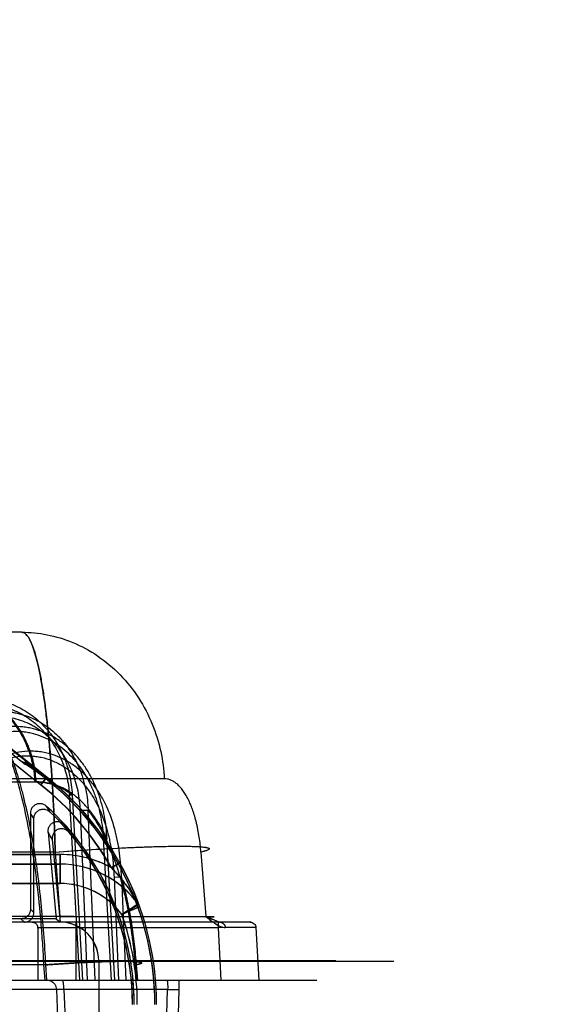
# Model space of a CAD drawing. Header units: millimetres. Extents: x 0 to 297, y 0 to 210.
# Tile 439 of 446: x 243.394 to 243.647, y 161.194 to 161.653. Entities that reach past the tile are written whole.
import ezdxf

# ---------------------------------------------------------------- set-up
doc = ezdxf.new("R2010")
doc.units = ezdxf.units.MM
doc.header["$LTSCALE"] = 16.335
doc.layers.get('0').update_dxf_attribs({"linetype": 'CONTINUOUS'})
for name, color, linetype in [('AXES_REF', 7, 'CONTINUOUS'), ('INTFCLR_1', 7, 'CONTINUOUS'), ('INTFCLR_144815', 7, 'CONTINUOUS'), ('INTFCLR_72935', 7, 'CONTINUOUS')]:
    doc.layers.add(name, color=color, linetype=linetype)

msp = doc.modelspace()

# ---------------------------------------------------------------- linework, layer by layer
at = {"color": 7, "linetype": 'Continuous'}
for radius in [8.7262453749, 8.7255, 8.6696226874]:
    msp.add_circle((241.415033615, 154.4105885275), radius, dxfattribs=at)
msp.add_arc((241.415033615, 154.4105885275), 8.64, 278.2771290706, 261.7228709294, dxfattribs=at)
at = {"layer": 'AXES_REF', "color": 9, "linetype": 'Continuous'}
msp.add_arc((241.415033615, 154.4105885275), 7.9600610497, 94.4118118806, 85.5881881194, dxfattribs=at)
at = {"layer": 'INTFCLR_1', "color": 9, "linetype": 'Continuous'}
for p, q in [((243.3052822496, 161.3803803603), (243.4069372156, 161.3001264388)), ((243.4041488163, 161.2965944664), (243.3119947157, 161.3693477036)), ((243.4069372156, 161.3001264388), (243.4041488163, 161.2965944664)), ((243.4132852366, 161.2640885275), (243.330221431, 161.2640885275)), ((243.4132852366, 161.2505885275), (243.4132852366, 161.2640885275)), ((243.3199242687, 161.2595885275), (243.4132852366, 161.2595885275)), ((243.44105066, 161.2601695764), (243.4371251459, 161.2579694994)), ((243.4132852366, 161.2505885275), (243.3199242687, 161.2505885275))]:
    msp.add_line(p, q, dxfattribs=at)
at = {"layer": 'INTFCLR_1', "color": 6, "linetype": 'Continuous'}
for p, q in [((243.4077508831, 161.2745114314), (243.4115421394, 161.2341754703)), ((243.4096607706, 161.2711499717), (243.4132852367, 161.2325885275)), ((243.4115421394, 161.2341754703), (243.3321617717, 161.2341754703)), ((243.4132852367, 161.2325885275), (243.3321617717, 161.2325885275)), ((243.4115421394, 161.2341754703), (243.4132852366, 161.2325885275)), ((243.4312852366, 161.2145885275), (243.4312852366, 161.1830885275))]:
    msp.add_line(p, q, dxfattribs=at)
for centre, radius, start, end in [((243.3232852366, 161.1941672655), 0.134212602, 7.969999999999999e-08, 57.96701055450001), ((243.3232852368, 161.1941672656), 0.1304999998, 29.2687019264, 51.7098368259), ((243.3232852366, 161.1941672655), 0.124537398, 8.58e-08, 42.1835828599), ((243.3232852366, 161.1941672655), 0.12375, 0, 40.3671707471), ((243.4132852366, 161.2145885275), 0.018, 359.9999998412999, 89.9999998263)]:
    msp.add_arc(centre, radius, start, end, dxfattribs=at)
at = {"layer": 'INTFCLR_1', "color": 9, "linetype": 'Continuous'}
for centre, radius, start, end in [((243.3232852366, 161.1941672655), 0.135, 4.8e-09, 51.70983681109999), ((243.2582907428, 161.1848120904), 0.1827065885, 29.3333055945, 30.5919308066), ((243.2532928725, 161.1845294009), 0.178756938, 28.9844215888, 30.2236357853), ((243.4132852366, 161.2145885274), 0.0495, 61.2091104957, 90.0000000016), ((243.4132852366, 161.2145885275), 0.045, 35.9421932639, 90.0000000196), ((243.4132852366, 161.2145885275), 0.036, 36.9379785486, 89.9999999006), ((243.6908186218, 160.8461217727), 0.4626661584, 121.4068663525, 122.5247898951), ((243.4460744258, 161.2383607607), 0.0045, 19.7944922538, 35.9421933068), ((241.6888521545, 165.1966552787), 4.3311386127, 293.8780516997, 293.9974452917), ((243.3232852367, 161.1941672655), 0.126, 0, 19.4979757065)]:
    msp.add_arc(centre, radius, start, end, dxfattribs=at)
at = {"layer": 'INTFCLR_1', "color": 6, "linetype": 'Continuous'}
msp.add_ellipse((243.3510265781, 161.229306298), major_axis=(0.0559106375, 0.0708201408), ratio=0.8682237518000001, start_param=5e-10, end_param=0.1878270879, dxfattribs=at)
for points, knots in [([(243.4077508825, 161.2745114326), (243.4077010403, 161.2750417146), (243.4077691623, 161.2761001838), (243.4083698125, 161.2775273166), (243.4093755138, 161.2786253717), (243.4106693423, 161.2793038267), (243.4121354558, 161.2795094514), (243.4139083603, 161.2791624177), (243.4150307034, 161.2783870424), (243.4155670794, 161.2777951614)], [0, 0, 0, 0, 0.1412502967, 0.2754033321, 0.4031289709, 0.5283375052, 0.6553047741, 0.7881685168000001, 1, 1, 1, 1]), ([(243.4175715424, 161.2743180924), (243.4172125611, 161.2747403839), (243.4163487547, 161.2754833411), (243.414793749, 161.2760935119), (243.4131888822, 161.2761198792), (243.4116912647, 161.2755845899), (243.4105183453, 161.2745423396), (243.4097203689, 161.2730045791), (243.4095983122, 161.2718144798), (243.4096607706, 161.2711499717)], [0, 0, 0, 0, 0.1447218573, 0.291633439, 0.4273440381, 0.5548339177, 0.6984010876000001, 0.8257248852, 1, 1, 1, 1])]:
    msp.add_open_spline(points, degree=3, knots=knots, dxfattribs=at)
at = {"layer": 'INTFCLR_1', "color": 9, "linetype": 'Continuous'}
msp.add_open_spline([(243.4371251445, 161.2579695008), (243.4377623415, 161.2573072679), (243.4390275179, 161.2559524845), (243.4408768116, 161.2538433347), (243.4426852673, 161.251636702), (243.4444319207, 161.2493448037), (243.4460884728, 161.2469952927), (243.4473763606, 161.2450122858), (243.4485882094, 161.243022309), (243.4492741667, 161.2418183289), (243.449717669, 161.2410021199)], degree=3, knots=[0, 0, 0, 0, 0.1300951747, 0.2623599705, 0.3970211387, 0.5338913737, 0.6701900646, 0.8038829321, 0.8685247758, 1, 1, 1, 1], dxfattribs=at)
at = {"layer": 'INTFCLR_144815', "color": 9, "linetype": 'Continuous'}
for p, q in [((243.3954484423, 161.3675885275), (243.109413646, 161.3675885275)), ((243.4618767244, 161.2993567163), (242.1883356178, 161.2993567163)), ((242.2666078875, 161.2979436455), (243.4021428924, 161.2979436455)), ((243.4176077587, 161.2918194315), (243.4191342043, 161.291921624)), ((243.4176077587, 161.2918194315), (243.4223643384, 161.2055885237)), ((243.4189590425, 161.2919136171), (243.4237233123, 161.2055885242)), ((243.426364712, 161.2846561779), (243.4227902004, 161.2845619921)), ((243.4260249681, 161.2055885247), (243.4227902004, 161.2845619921)), ((243.4296011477, 161.2055885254), (243.426364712, 161.2846561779)), ((243.4354063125, 161.2716092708), (243.4336082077, 161.2715052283)), ((243.437258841, 161.205588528), (243.4336082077, 161.2715052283)), ((243.4388028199, 161.2055885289), (243.4351452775, 161.2715994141)), ((243.4110235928, 161.2652408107), (243.3666300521, 161.2652408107)), ((243.4110235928, 161.2652408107), (243.4132356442, 161.235147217)), ((243.4789586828, 161.2652408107), (243.4812482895, 161.2351471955)), ((243.4419455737, 161.2534519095), (243.4384508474, 161.2533578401)), ((243.438450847, 161.2533578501), (243.4404970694, 161.2055885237)), ((243.4419455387, 161.2534520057), (243.443994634, 161.2055885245)), ((243.5022827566, 161.2325885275), (243.3040549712, 161.2325885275)), ((243.413235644, 161.2351472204), (243.3655340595, 161.2351472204)), ((243.413235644, 161.2351472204), (243.413235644, 161.2325885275)), ((243.413235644, 161.2351472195), (243.4838581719, 161.235121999)), ((243.420635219, 161.2325885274), (243.420635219, 161.2055885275)), ((243.4869607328, 161.2325885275), (243.4869607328, 161.2298885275)), ((243.4869607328, 161.2298885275), (243.402635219, 161.2298885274)), ((243.4029310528, 161.2298885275), (243.4029310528, 161.2055885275)), ((243.5045686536, 161.2300298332), (243.4869607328, 161.2298885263)), ((243.4869607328, 161.2298885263), (243.4882639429, 161.2055885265)), ((243.5045686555, 161.2300298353), (243.4902888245, 161.2300298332)), ((243.5045686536, 161.2300298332), (243.5058809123, 161.2055885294)), ((243.5418815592, 161.2145099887), (243.0897510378, 161.2145099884)), ((243.568879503, 161.2142743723), (243.1006427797, 161.2142743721)), ((243.4064996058, 161.2126538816), (243.3647357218, 161.2126538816)), ((243.4062857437, 161.2055885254), (243.4057653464, 161.2126538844)), ((243.4064996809, 161.2126538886), (243.407020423, 161.2055885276)), ((243.4482137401, 161.2126538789), (243.448745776, 161.2055885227)), ((243.4494712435, 161.2055885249), (243.4489388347, 161.212653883)), ((242.0766476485, 161.2055885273), (243.5328819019, 161.2055885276)), ((243.4686066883, 161.2055885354), (243.4686987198, 161.2012455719)), ((243.4634203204, 161.2012455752), (243.2787345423, 161.2012455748)), ((243.4151209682, 161.2012455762), (243.4115583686, 161.2012455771)), ((243.4151209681, 161.2012455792), (243.4160425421, 161.1785885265)), ((243.4627889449, 161.1785885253), (243.4634203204, 161.2012455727)), ((243.4634203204, 161.2012455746), (243.4686987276, 161.2012455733)), ((243.4686987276, 161.2012455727), (243.4680683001, 161.1785885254))]:
    msp.add_line(p, q, dxfattribs=at)
at = {"layer": 'INTFCLR_144815', "color": 7, "linetype": 'Continuous'}
for p, q in [((243.4836041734, 161.2333289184), (243.4812486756, 161.2351472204)), ((243.4852325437, 161.2334536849), (243.4812486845, 161.2351472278)), ((243.5045686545, 161.2300298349), (243.4869607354, 161.229888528)), ((243.4882639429, 161.2055885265), (243.4960470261, 161.2055885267)), ((243.4960470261, 161.2055885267), (243.5058809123, 161.2055885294))]:
    msp.add_line(p, q, dxfattribs=at)
at = {"layer": 'INTFCLR_144815', "color": 6, "linetype": 'Continuous'}
msp.add_line((243.4115583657, 161.201245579), (243.4124789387, 161.1785885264), dxfattribs=at)
at = {"layer": 'INTFCLR_144815', "color": 9, "linetype": 'Continuous'}
for points, knots in [([(243.4110235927, 161.2652408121), (243.4109795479, 161.2670322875), (243.4109059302, 161.2697152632), (243.4107923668, 161.2732857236), (243.4106096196, 161.2785398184), (243.4102851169, 161.2862551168), (243.4097393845, 161.2963127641), (243.4092429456, 161.3036826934), (243.4088755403, 161.3084813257), (243.4086273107, 161.3115699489), (243.4081821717, 161.3167399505), (243.4074917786, 161.323778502), (243.4065652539, 161.3317258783), (243.4057832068, 161.3373713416), (243.4052288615, 161.3409237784), (243.4048721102, 161.3431086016), (243.4042578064, 161.3466261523), (243.4033436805, 161.3512158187), (243.4021561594, 161.3560917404), (243.4011673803, 161.3593402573), (243.4004711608, 161.3612319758), (243.4000514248, 161.3622921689), (243.3993646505, 161.3638457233), (243.3983630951, 161.3656308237), (243.39703658, 161.3671471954), (243.3959285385, 161.3675885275), (243.3954484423, 161.3675885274)], [0, 0, 0, 0, 0.0510542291, 0.0764656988, 0.1017730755, 0.2008328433, 0.2964614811, 0.3887282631, 0.411268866, 0.4335735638, 0.477006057, 0.5591051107, 0.63505216, 0.7049456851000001, 0.7214605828, 0.7374846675, 0.7680145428, 0.8231897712, 0.8707761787, 0.9109480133, 0.9198311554, 0.9281998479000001, 0.9434305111, 0.968202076, 0.9863221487, 1, 1, 1, 1]), ([(243.3954484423, 161.3675885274), (243.3993868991, 161.3675885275), (243.4075273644, 161.3668023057), (243.4195788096, 161.3631582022), (243.4311881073, 161.356867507), (243.4416161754, 161.348082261), (243.4502230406, 161.3372574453), (243.4565799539, 161.3250705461), (243.4605328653, 161.3122958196), (243.4616709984, 161.3036056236), (243.4618767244, 161.2993567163)], [0, 0, 0, 0, 0.1126275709, 0.232195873, 0.3577199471, 0.4875755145, 0.6194790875, 0.750682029, 0.8783521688, 1, 1, 1, 1]), ([(243.3954484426, 161.3675885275), (243.3959293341, 161.3675885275), (243.397043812, 161.3671439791), (243.3980649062, 161.3659695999), (243.3988917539, 161.3646923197), (243.3998245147, 161.3629026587), (243.4009350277, 161.360099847), (243.4019104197, 161.3568983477), (243.4025750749, 161.3543427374), (243.4029690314, 161.3527035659), (243.4035979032, 161.3499446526), (243.4044935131, 161.3454348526), (243.405568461, 161.3389244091), (243.4062952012, 161.3336733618), (243.4067633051, 161.3299305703), (243.4070836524, 161.3272545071), (243.4076319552, 161.3223581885), (243.4083453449, 161.3150631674), (243.4089613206, 161.307524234), (243.4093508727, 161.3020373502), (243.4095647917, 161.2987863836), (243.4098774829, 161.2937767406), (243.4102907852, 161.286135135), (243.4107250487, 161.2757773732), (243.4109365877, 161.2687825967), (243.4110235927, 161.2652408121)], [0, 0, 0, 0, 0.013700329, 0.0319896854, 0.0436476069, 0.0570671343, 0.0893925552, 0.1293707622, 0.1523525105, 0.1646162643, 0.1773984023, 0.2329669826, 0.2955698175, 0.3653665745, 0.3839757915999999, 0.4030306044, 0.4421500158, 0.5243389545, 0.6118418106, 0.6576374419, 0.6810495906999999, 0.7046601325, 0.8006369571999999, 0.8990660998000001, 1, 1, 1, 1]), ([(243.3617748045, 161.3405885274), (243.3641306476, 161.3405885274), (243.3690096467, 161.3400951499), (243.3762263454, 161.3378097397), (243.3831725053, 161.3338677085), (243.3894042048, 161.3283697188), (243.3945419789, 161.3216033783), (243.3983338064, 161.3139940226), (243.4003192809, 161.3072761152), (243.401100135, 161.3025472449), (243.4013431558, 161.3002241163), (243.401441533, 161.2989167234), (243.4014778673, 161.2982672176), (243.4014928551, 161.2979436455)], [0, 0, 0, 0, 0.1100914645, 0.2273674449, 0.3512897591, 0.4805754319, 0.6130534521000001, 0.7458289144, 0.8757367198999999, 0.9387342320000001, 0.9696026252, 0.9848628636, 1, 1, 1, 1]), ([(243.4021428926, 161.2979436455), (243.4020200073, 161.3005975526), (243.401341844, 161.3060181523), (243.3989851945, 161.3139928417), (243.3951945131, 161.3216034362), (243.3900588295, 161.3283694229), (243.3838287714, 161.3338675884), (243.3768870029, 161.3378095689), (243.3707773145, 161.3397436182), (243.3665267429, 161.3403853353), (243.364173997, 161.3405599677), (243.3630138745, 161.3405885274), (243.3624388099, 161.3405885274)], [0, 0, 0, 0, 0.1241681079, 0.2540877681, 0.3868697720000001, 0.5193465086, 0.6486219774, 0.7725260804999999, 0.8897785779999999, 0.9457892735, 0.9731232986, 1, 1, 1, 1]), ([(243.3733269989, 161.3362812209), (243.3761502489, 161.336608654), (243.3804728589, 161.336600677), (243.3853958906, 161.3357196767), (243.3881696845, 161.3349725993), (243.3922787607, 161.333608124), (243.3962083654, 161.3316482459), (243.3998144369, 161.3291928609), (243.4021623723, 161.3274036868), (243.4049263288, 161.3249290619), (243.40743346, 161.3221714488), (243.4092843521, 161.3198042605), (243.4119054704, 161.3160873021), (243.4140781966, 161.3120368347), (243.4157678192, 161.3077839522), (243.4167759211, 161.304864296), (243.4181953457, 161.2996342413), (243.4188123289, 161.2950049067), (243.4189590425, 161.291913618)], [0, 0, 0, 0, 0.1195687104, 0.1796928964, 0.2100658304, 0.2403376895, 0.3618120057, 0.3928294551, 0.4238606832, 0.485935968, 0.5486059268, 0.5803730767, 0.612299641, 0.7399176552, 0.772238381, 0.8048151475, 0.8698047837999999, 1, 1, 1, 1]), ([(243.3744250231, 161.3337144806), (243.3770810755, 161.3340220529), (243.3811490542, 161.3340124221), (243.3857821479, 161.3331803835), (243.3883945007, 161.3324751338), (243.3922679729, 161.3311873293), (243.3959729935, 161.3293380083), (243.3993755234, 161.327023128), (243.4015931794, 161.3253353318), (243.404205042, 161.3230002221), (243.4065776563, 161.3203994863), (243.408330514, 161.3181659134), (243.4108166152, 161.314657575), (243.4128828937, 161.3108345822), (243.4144975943, 161.306819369), (243.4154641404, 161.3040617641), (243.4168334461, 161.2991199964), (243.4174459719, 161.2947438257), (243.4176077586, 161.2918194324)], [0, 0, 0, 0, 0.1191395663, 0.1791054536, 0.2094124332, 0.2396275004, 0.3609596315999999, 0.3919631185, 0.4229886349, 0.4850747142, 0.5477804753, 0.5795754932, 0.6115362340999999, 0.7393483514, 0.7717279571, 0.8043681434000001, 0.8694952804, 1, 1, 1, 1]), ([(243.4227902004, 161.2845619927), (243.4226644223, 161.2876274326), (243.4221145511, 161.2922140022), (243.4208039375, 161.2974133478), (243.4198635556, 161.3003194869), (243.4182785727, 161.3045536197), (243.4158763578, 161.3092553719), (243.4128297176, 161.3135024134), (243.4109176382, 161.315768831), (243.4079300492, 161.3189507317), (243.4045223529, 161.3217175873), (243.4008012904, 161.3239243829), (243.398257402, 161.3252346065), (243.3949612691, 161.3265714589), (243.3915379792, 161.3274888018), (243.3887496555, 161.3279603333), (243.3845287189, 161.3284029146), (243.380944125, 161.3282019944), (243.3781652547, 161.3276885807)], [0, 0, 0, 0, 0.1307039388, 0.1956436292, 0.228211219, 0.2607779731, 0.3882428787, 0.4514455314, 0.4831291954, 0.5144954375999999, 0.6373872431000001, 0.6680726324, 0.6987582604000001, 0.7592205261, 0.8192108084, 0.8493332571, 0.8796108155, 1, 1, 1, 1]), ([(243.3792632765, 161.330132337), (243.3822193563, 161.330676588), (243.386030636, 161.3308913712), (243.3905187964, 161.3304249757), (243.3934799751, 161.3299275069), (243.3971133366, 161.3289585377), (243.4006105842, 161.3275450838), (243.4033080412, 161.3261599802), (243.4072470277, 161.3238286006), (243.4108531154, 161.3209051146), (243.4140096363, 161.3175407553), (243.4160260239, 161.3151469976), (243.4192331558, 161.3106653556), (243.4217517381, 161.3057023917), (243.4234024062, 161.3012358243), (243.4243769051, 161.2981737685), (243.4257227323, 161.2927015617), (243.4262630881, 161.2878769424), (243.4263647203, 161.2846561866)], [0, 0, 0, 0, 0.1211895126, 0.151636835, 0.1819146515, 0.2421699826, 0.3028393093, 0.3336065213, 0.3643565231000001, 0.4873455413, 0.5186998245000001, 0.5503572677, 0.6134640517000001, 0.7405722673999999, 0.7730161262, 0.8054479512, 0.8700775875, 1, 1, 1, 1]), ([(243.4057652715, 161.2126538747), (243.4056837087, 161.2143140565), (243.4055066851, 161.2176273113), (243.4050987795, 161.2241947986), (243.4042574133, 161.2353791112), (243.4029798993, 161.2479175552), (243.4015557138, 161.25865517), (243.400776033, 161.2638700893), (243.4003124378, 161.2667972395), (243.3991779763, 161.2736957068), (243.3970718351, 161.2847282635), (243.3942235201, 161.296043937), (243.3921057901, 161.3029960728), (243.3907305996, 161.3071973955), (243.3883303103, 161.3137936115), (243.3846837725, 161.3219404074), (243.3810972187, 161.327733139), (243.3792632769, 161.3301323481)], [0, 0, 0, 0, 0.0409634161, 0.0817682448, 0.1621610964, 0.3173623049, 0.3922819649, 0.429081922, 0.4473061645, 0.4653182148, 0.6013741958, 0.7239826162, 0.7526347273, 0.7804673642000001, 0.8329182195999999, 0.9255775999, 1, 1, 1, 1]), ([(243.4351452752, 161.2715994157), (243.4349924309, 161.2750754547), (243.4342457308, 161.2820161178), (243.4322677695, 161.2896356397), (243.4304265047, 161.2945315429), (243.4290559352, 161.2977368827), (243.4270830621, 161.3016042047), (243.424748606, 161.3052588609), (243.4226631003, 161.3080237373), (243.4204466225, 161.3106576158), (243.4174351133, 161.3136906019), (243.4141055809, 161.3163415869), (243.4112696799, 161.3182025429), (243.4083262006, 161.3198761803), (243.4044748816, 161.3215934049), (243.4004407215, 161.3227721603), (243.3971449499, 161.3233692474), (243.3938067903, 161.3237323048), (243.3895925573, 161.3237338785), (243.3862584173, 161.3232474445), (243.3846170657, 161.3228860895)], [0, 0, 0, 0, 0.1270359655, 0.2540180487, 0.2860764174, 0.3179689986, 0.3812600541, 0.4443491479, 0.4760170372, 0.5076518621, 0.569982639, 0.6317207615, 0.6626474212, 0.6937541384, 0.7552738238, 0.8161324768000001, 0.8466883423, 0.8774741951, 0.9386376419, 1, 1, 1, 1]), ([(243.4336082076, 161.2715052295), (243.4334217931, 161.2748549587), (243.4326472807, 161.2815254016), (243.4307081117, 161.288842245), (243.4289266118, 161.2935329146), (243.4276074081, 161.2965956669), (243.4257176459, 161.300287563), (243.4234886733, 161.3037753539), (243.4215022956, 161.3064122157), (243.4193962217, 161.3089212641), (243.4165391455, 161.3118084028), (243.4133847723, 161.3143341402), (243.410701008, 161.3161067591), (243.4079195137, 161.3176985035), (243.4042849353, 161.3193343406), (243.4004781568, 161.3204579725), (243.3973712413, 161.3210296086), (243.3942283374, 161.321378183), (243.3902631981, 161.3213866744), (243.3871271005, 161.3209283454), (243.3855845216, 161.3205872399)], [0, 0, 0, 0, 0.128678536, 0.2567629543, 0.2890226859, 0.3210857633, 0.3846329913, 0.4478671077, 0.4795655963, 0.5112040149, 0.5734604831, 0.6350153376, 0.6658081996, 0.6967504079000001, 0.7578619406, 0.8182111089, 0.8484726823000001, 0.8789389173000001, 0.9394047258, 1, 1, 1, 1]), ([(243.3891329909, 161.308748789), (243.3907934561, 161.3092534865), (243.3941966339, 161.309984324), (243.3985467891, 161.3101553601), (243.4019966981, 161.309846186), (243.4054123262, 161.3092447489), (243.4087475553, 161.3082152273), (243.4119333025, 161.3067977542), (243.4150232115, 161.3051265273), (243.4179278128, 161.303107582), (243.4206125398, 161.3007967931), (243.4231628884, 161.2982939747), (243.4254763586, 161.2955461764), (243.4275528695, 161.2926067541), (243.4294806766, 161.2895361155), (243.4324364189, 161.2838937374), (243.4345987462, 161.2778599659), (243.4359641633, 161.2725506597), (243.4367577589, 161.2689490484), (243.4378377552, 161.2625770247), (243.4382863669, 161.2570478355), (243.4384508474, 161.2533578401)], [0, 0, 0, 0, 0.0605759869, 0.1208195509, 0.1511838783, 0.1813429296, 0.2417568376, 0.2723830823, 0.3029546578, 0.364270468, 0.395354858, 0.4265274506, 0.488916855, 0.5203769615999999, 0.5521029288, 0.6154045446, 0.7423768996, 0.7745526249, 0.8067629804, 0.8710742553, 1, 1, 1, 1]), ([(243.4419455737, 161.2534519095), (243.4418257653, 161.2572307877), (243.4413967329, 161.2629040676), (243.4403266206, 161.2694492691), (243.4395247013, 161.2731645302), (243.4381279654, 161.2786649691), (243.4358896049, 161.2849280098), (243.4328093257, 161.2907851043), (243.4307917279, 161.2939814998), (243.4286113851, 161.2970477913), (243.4261771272, 161.2999143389), (243.4234917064, 161.3025263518), (243.4206551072, 161.3049397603), (243.4175863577, 161.3070503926), (243.4143184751, 161.3087948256), (243.4109420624, 161.3102762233), (243.4074059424, 161.3113504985), (243.4037826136, 161.3119752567), (243.4001167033, 161.3122947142), (243.3954909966, 161.3121085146), (243.3918696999, 161.3113373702), (243.390100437, 161.3108060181)], [0, 0, 0, 0, 0.1263176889, 0.1896567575, 0.2214533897, 0.2532710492, 0.3792700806, 0.4423517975, 0.4740328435, 0.5054936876, 0.5680123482, 0.5993182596, 0.6305764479, 0.6923759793, 0.7232559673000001, 0.7542350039, 0.8154680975, 0.8460950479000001, 0.8769616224, 0.9382797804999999, 1, 1, 1, 1]), ([(243.3901004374, 161.3108060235), (243.3911590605, 161.3080220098), (243.3926837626, 161.3035477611), (243.3942781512, 161.2981481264), (243.3952232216, 161.2946935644), (243.3966630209, 161.2891477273), (243.3982353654, 161.2821958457), (243.3997632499, 161.2742942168), (243.4008488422, 161.2680539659), (243.4018228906, 161.2618480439), (243.4030785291, 161.252879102), (243.4044190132, 161.2413286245), (243.4056671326, 161.2271300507), (243.4062602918, 161.2175230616), (243.4064996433, 161.2126538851)], [0, 0, 0, 0, 0.0894776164, 0.1418886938, 0.1691245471, 0.1970664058, 0.3140128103, 0.3831519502, 0.4388267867, 0.5042844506, 0.5718586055, 0.7108822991, 0.8535472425, 1, 1, 1, 1]), ([(243.4014928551, 161.2979436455), (243.4030351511, 161.2979428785), (243.4061186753, 161.2976953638), (243.4106436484, 161.2965401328), (243.4149794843, 161.294620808), (243.417668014, 161.2928838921), (243.4189590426, 161.2919136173)], [0, 0, 0, 0, 0.2462311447, 0.4912230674, 0.7421633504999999, 1, 1, 1, 1]), ([(243.4351452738, 161.2715994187), (243.4341815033, 161.2735937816), (243.4321282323, 161.2774660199), (243.4294396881, 161.2815692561), (243.4275046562, 161.2841049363), (243.4266233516, 161.2851921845), (243.4256526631, 161.2863266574), (243.4237432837, 161.2884227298), (243.4206594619, 161.2912901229), (243.4169941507, 161.2938022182), (243.4143359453, 161.2951741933), (243.4128101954, 161.2958418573), (243.4105321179, 161.2967241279), (243.4069944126, 161.2976704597), (243.4037568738, 161.2979436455), (243.4021428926, 161.2979436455)], [0, 0, 0, 0, 0.1489683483, 0.2944108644, 0.3292432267, 0.3634630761, 0.3885221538, 0.4296476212, 0.5541283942, 0.6707652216, 0.727181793, 0.7550842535, 0.7827361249, 0.8914540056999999, 1, 1, 1, 1]), ([(243.4789586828, 161.2652408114), (243.4788685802, 161.2664231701), (243.4786460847, 161.2687600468), (243.478182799, 161.2722150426), (243.4777384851, 161.274758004), (243.4774017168, 161.2764235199), (243.4771702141, 161.2775084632), (243.476746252, 161.2793445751), (243.4760739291, 161.2818676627), (243.4752972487, 161.2842938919), (243.4746209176, 161.2861352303), (243.4739332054, 161.2878485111), (243.4730262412, 161.2898389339), (243.4718373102, 161.2920170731), (243.4707637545, 161.293648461), (243.4698649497, 161.2948117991), (243.4689869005, 161.2958322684), (243.4678588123, 161.296938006), (243.4666408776, 161.2978444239), (243.4656470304, 161.2984123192), (243.4646702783, 161.2988647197), (243.4634178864, 161.2992520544), (243.4623847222, 161.2993563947), (243.4618767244, 161.2993567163)], [0, 0, 0, 0, 0.08712088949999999, 0.1724187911, 0.2560556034, 0.2767237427, 0.2972609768, 0.3375601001, 0.4151643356, 0.4890306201, 0.5246350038, 0.559266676, 0.6246546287, 0.6852087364, 0.7414200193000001, 0.76791806, 0.7931714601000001, 0.8402918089, 0.8836711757, 0.9042761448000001, 0.9242977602, 0.9626769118, 1, 1, 1, 1]), ([(243.4263647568, 161.2846562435), (243.4278062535, 161.2828715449), (243.4300183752, 161.279723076), (243.4323504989, 161.2757052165), (243.4338181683, 161.2728908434), (243.4360443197, 161.2683014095), (243.43905722, 161.2607956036), (243.4413067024, 161.253375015), (243.4425099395, 161.2487504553), (243.4429983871, 161.2468002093), (243.4438184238, 161.2433291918), (243.445312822, 161.2361877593), (243.4466519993, 161.2278215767), (243.4475274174, 161.2203512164), (243.4479486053, 161.2159707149), (243.448130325, 161.21376102), (243.4482137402, 161.212653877)], [0, 0, 0, 0, 0.090281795, 0.150978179, 0.1827391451, 0.2151716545, 0.3516918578, 0.5004393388, 0.5199902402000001, 0.5397442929, 0.5795570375, 0.6603392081, 0.82682356, 0.9127508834, 0.9563068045, 1, 1, 1, 1]), ([(243.4110235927, 161.2652408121), (243.4161003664, 161.2656136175), (243.4264378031, 161.2663156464), (243.4393394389, 161.2670383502), (243.4495811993, 161.2674938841), (243.4567704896, 161.2677494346), (243.4633457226, 161.2679095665), (243.4691227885, 161.2679712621), (243.4739565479, 161.2679267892), (243.4773356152, 161.2678082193), (243.4794966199, 161.2676413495), (243.4806860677, 161.2675165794), (243.4816296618, 161.2673423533), (243.4822967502, 161.2672139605), (243.4830851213, 161.2667341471), (243.4820330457, 161.2660452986), (243.4808515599, 161.2657276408), (243.4796478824, 161.2653970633), (243.4789586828, 161.2652408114)], [0, 0, 0, 0, 0.2001520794, 0.4073868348, 0.5080600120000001, 0.6032432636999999, 0.6902388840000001, 0.7666588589, 0.830409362, 0.8802503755, 0.8996750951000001, 0.9154428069, 0.9276356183, 0.9363697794, 0.9447333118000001, 0.9535089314, 0.9722135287, 1, 1, 1, 1]), ([(243.4110235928, 161.2652408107), (243.416654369, 161.2656542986), (243.4276003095, 161.2663913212), (243.4409986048, 161.2671221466), (243.4510190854, 161.267549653), (243.4577566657, 161.2677768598), (243.4638354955, 161.2679165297), (243.4691712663, 161.2679684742), (243.4736843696, 161.2679307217), (243.4773263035, 161.2678120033), (243.480011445, 161.2676059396), (243.4817001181, 161.2673720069), (243.4824937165, 161.2670995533), (243.4828409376, 161.2668966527), (243.4828088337, 161.2665500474), (243.4824563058, 161.2663276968), (243.4819422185, 161.2660724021), (243.4811596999, 161.2658070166), (243.4801447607, 161.2655191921), (243.4793803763, 161.265336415), (243.4789586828, 161.2652408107)], [0, 0, 0, 0, 0.2218662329, 0.4311005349, 0.5272704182, 0.6159927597, 0.6960067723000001, 0.7662186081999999, 0.8256320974, 0.8734663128, 0.9090779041, 0.9321468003, 0.9390321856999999, 0.943167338, 0.9461165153, 0.9508379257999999, 0.9584446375, 0.9691545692, 0.983008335, 1, 1, 1, 1]), ([(243.4489388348, 161.2126538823), (243.4486939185, 161.2159033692), (243.4480803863, 161.2223186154), (243.4467773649, 161.231790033), (243.4453710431, 161.2394860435), (243.4440512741, 161.245457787), (243.443024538, 161.2495952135), (243.4422964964, 161.2522385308), (243.4419456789, 161.2534516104)], [0, 0, 0, 0, 0.235788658, 0.4661480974, 0.691585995, 0.8016394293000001, 0.9086289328, 1, 1, 1, 1]), ([(243.4002754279, 161.2325885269), (243.4005524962, 161.2325885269), (243.4011114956, 161.2324986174), (243.4018638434, 161.23210789), (243.4024607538, 161.2314999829), (243.4028432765, 161.2307359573), (243.4029310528, 161.2301699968), (243.4029310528, 161.2298885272)], [0, 0, 0, 0, 0.1984212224, 0.39744828, 0.5974517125, 0.7984267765, 1, 1, 1, 1]), ([(243.4812486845, 161.2351472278), (243.4819543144, 161.2351413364), (243.4830110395, 161.2351303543), (243.4841325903, 161.2351202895), (243.4858244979, 161.2350805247), (243.4837625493, 161.2350672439), (243.4823848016, 161.23505918), (243.4797995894, 161.2350516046), (243.4770612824, 161.2350482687), (243.4743311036, 161.2350464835), (243.4710353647, 161.2350457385), (243.4664147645, 161.2350474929), (243.4620419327, 161.2350509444), (243.4588866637, 161.2350544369), (243.4566069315, 161.2350571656), (243.4524248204, 161.235062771), (243.446190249, 161.2350724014), (243.4404390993, 161.2350833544), (243.4364547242, 161.235091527), (243.4337058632, 161.2350972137), (243.4288295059, 161.2351075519), (243.4217738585, 161.235125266), (243.4161007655, 161.2351394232), (243.4132356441, 161.2351472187)], [0, 0, 0, 0, 0.0279237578, 0.0388277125, 0.0514394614, 0.06924433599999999, 0.0819776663, 0.1170287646, 0.1645904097, 0.1931085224, 0.2245699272, 0.2951622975, 0.3758634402, 0.3976372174, 0.4200189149, 0.4660761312, 0.5631292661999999, 0.6667302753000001, 0.6936577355, 0.7207970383, 0.7755068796, 0.8866226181, 1, 1, 1, 1]), ([(243.4877062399, 161.232588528), (243.4880199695, 161.232588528), (243.4886816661, 161.2324608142), (243.4895393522, 161.231891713), (243.4901197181, 161.2310283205), (243.4902724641, 161.2303557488), (243.490288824, 161.2300298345)], [0, 0, 0, 0, 0.2360867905, 0.4931181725, 0.7544352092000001, 1, 1, 1, 1]), ([(243.5019339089, 161.2325885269), (243.5022537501, 161.2325885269), (243.502926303, 161.2324616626), (243.5038009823, 161.231894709), (243.5043951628, 161.2310310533), (243.5045519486, 161.2303560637), (243.5045686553, 161.2300298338)], [0, 0, 0, 0, 0.238267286, 0.4963132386, 0.7566549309, 1, 1, 1, 1]), ([(243.4482137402, 161.212653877), (243.4485499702, 161.2127300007), (243.449144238, 161.2128665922), (243.4499036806, 161.2131212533), (243.4503991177, 161.213279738), (243.4508413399, 161.2137565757), (243.4491379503, 161.2141613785), (243.4477880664, 161.2142112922), (243.4450614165, 161.2143467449), (243.4421029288, 161.2143581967), (243.4384703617, 161.2143253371), (243.434367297, 161.2142232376), (243.4298706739, 161.214063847), (243.4251168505, 161.2138521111), (243.4202273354, 161.2135965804), (243.4137609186, 161.2132150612), (243.4089391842, 161.21288713), (243.4057652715, 161.2126538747)], [0, 0, 0, 0, 0.0216891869, 0.0384882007, 0.0497822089, 0.0556104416, 0.0722442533, 0.1195311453, 0.1693476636, 0.2330897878, 0.3095170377, 0.3965332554, 0.4917474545, 0.5924582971, 0.6959512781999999, 0.7997757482, 1, 1, 1, 1]), ([(243.4064996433, 161.2126538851), (243.4072703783, 161.212710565), (243.4088293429, 161.2128230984), (243.4120049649, 161.2130436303), (243.4160575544, 161.2133077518), (243.4209653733, 161.2135974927), (243.4258562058, 161.2138533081), (243.4306112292, 161.2140652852), (243.4351087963, 161.21422484), (243.4392124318, 161.2143271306), (243.4428450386, 161.2143598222), (243.4458031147, 161.2143489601), (243.4485279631, 161.2142117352), (243.4498769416, 161.2141660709), (243.4515762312, 161.2137552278), (243.4511300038, 161.2132806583), (243.4506336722, 161.2131216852), (243.4498714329, 161.212866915), (243.4492758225, 161.2127300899), (243.4489388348, 161.2126538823)], [0, 0, 0, 0, 0.0486125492, 0.0983187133, 0.2002375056, 0.3040715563, 0.4075742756, 0.5082928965, 0.6035104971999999, 0.6905233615, 0.7669385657, 0.8306584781, 0.8804425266, 0.9276635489, 0.9442273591, 0.9500869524, 0.9614238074, 0.9782671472, 1, 1, 1, 1]), ([(243.4071376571, 161.2055885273), (243.4079631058, 161.2055885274), (243.4094184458, 161.2051528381), (243.4110593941, 161.2035346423), (243.4115296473, 161.2020822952), (243.4115583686, 161.2012455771)], [0, 0, 0, 0, 0.3656769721, 0.6291122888, 1, 1, 1, 1]), ([(243.4151209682, 161.2012455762), (243.41511919, 161.201512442), (243.4151022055, 161.2023047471), (243.4149870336, 161.2036510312), (243.4148154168, 161.2047231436), (243.4144689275, 161.2055885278), (243.414262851, 161.2055885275)], [0, 0, 0, 0, 0.1771615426, 0.5299950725, 0.8631970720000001, 1, 1, 1, 1]), ([(243.4628618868, 161.2055885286), (243.4630112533, 161.2055885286), (243.4632988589, 161.2050699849), (243.4634703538, 161.2036901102), (243.4634856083, 161.202275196), (243.4634203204, 161.2012455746)], [0, 0, 0, 0, 0.09977853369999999, 0.3108199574, 1, 1, 1, 1])]:
    msp.add_open_spline(points, degree=3, knots=knots, dxfattribs=at)
at = {"layer": 'INTFCLR_144815', "color": 7, "linetype": 'Continuous'}
for points, knots in [([(243.4877062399, 161.232588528), (243.4873562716, 161.2325885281), (243.4865209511, 161.232879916), (243.4851428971, 161.2334912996), (243.4833437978, 161.2343055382), (243.4819945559, 161.234860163), (243.4812486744, 161.2351472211)], [0, 0, 0, 0, 0.1508773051, 0.370722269, 0.655445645, 1, 1, 1, 1]), ([(243.4812486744, 161.2351472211), (243.4820304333, 161.2345369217), (243.4835461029, 161.2333471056), (243.4857961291, 161.2317294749), (243.4876862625, 161.2306529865), (243.4891899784, 161.2301357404), (243.4899306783, 161.2300298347), (243.490288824, 161.2300298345)], [0, 0, 0, 0, 0.2824307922, 0.5485696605, 0.78925854, 0.8980094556, 1, 1, 1, 1]), ([(243.487706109, 161.2325885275), (243.4873605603, 161.2325885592), (243.4865086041, 161.2328842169), (243.4857167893, 161.233236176), (243.4852325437, 161.2334536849)], [0, 0, 0, 0, 0.3942815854, 1, 1, 1, 1])]:
    msp.add_open_spline(points, degree=3, knots=knots, dxfattribs=at)
at = {"layer": 'INTFCLR_72935', "color": 6, "linetype": 'Continuous'}
for p, q in [((243.302859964, 161.3806957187), (243.3971332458, 161.3060100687)), ((243.3968353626, 161.3082706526), (243.397133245, 161.3060100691)), ((243.3968353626, 161.3082706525), (243.3973282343, 161.3068756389)), ((243.3971332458, 161.3060100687), (243.3973282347, 161.3068756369)), ((243.3973282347, 161.3068756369), (243.4066274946, 161.2995085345)), ((243.3994907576, 161.2832965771), (243.3994907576, 161.238607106)), ((243.4010776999, 161.2370201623), (243.4010776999, 161.2807488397)), ((243.4132852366, 161.2325885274), (243.3179576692, 161.2325885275)), ((243.3950591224, 161.2341754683), (243.3304902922, 161.2341754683)), ((243.4312852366, 161.2145885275), (243.4312852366, 161.1830885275))]:
    msp.add_line(p, q, dxfattribs=at)
at = {"layer": 'INTFCLR_72935', "color": 9, "linetype": 'Continuous'}
for p, q in [((243.4071164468, 161.3001257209), (243.3051061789, 161.3809408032)), ((243.3118551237, 161.3698531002), (243.4043220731, 161.2965984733)), ((243.4071164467, 161.3001257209), (243.4043220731, 161.2965984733)), ((243.330221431, 161.2640885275), (243.4132852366, 161.2640885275)), ((243.4132852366, 161.2640885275), (243.4132852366, 161.2505885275)), ((243.4132852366, 161.2595885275), (243.3191083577, 161.2595885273)), ((243.4372391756, 161.2579066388), (243.4411686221, 161.2600996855)), ((243.3355779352, 161.2505885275), (243.4132852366, 161.2505885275)), ((243.4421536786, 161.236096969), (243.44982936, 161.2408473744)), ((243.4010776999, 161.2370201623), (243.3994907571, 161.2386071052)), ((243.4504125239, 161.2397357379), (243.4421536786, 161.236096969)), ((243.3950591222, 161.2341754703), (243.396646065, 161.2325885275))]:
    msp.add_line(p, q, dxfattribs=at)
for centre, radius, start, end in [((243.3232852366, 161.1943082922), 0.1305000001, 29.1661366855, 51.6128554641), ((243.3232852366, 161.1943082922), 0.1350000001, 0, 51.61285547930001), ((243.2490543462, 161.1878241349), 0.1781743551, 31.43547714, 32.40070382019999), ((243.2537722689, 161.1874184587), 0.1824793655, 31.9124724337, 32.88899603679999), ((243.4132852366, 161.2145885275), 0.0495, 61.05839526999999, 89.9999999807), ((243.4132852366, 161.2145885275), 0.045, 35.699204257, 89.9999999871), ((243.4132852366, 161.2145885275), 0.036, 36.6879642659, 89.99999998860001), ((243.4461749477, 161.2382214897), 0.0045, 19.6637535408, 35.6992042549), ((243.3232852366, 161.1943082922), 0.126, 0, 19.3693288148)]:
    msp.add_arc(centre, radius, start, end, dxfattribs=at)
at = {"layer": 'INTFCLR_72935', "color": 6, "linetype": 'Continuous'}
for centre, radius, start, end in [((243.3232852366, 161.1943082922), 0.134212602, 4.285e-07, 51.6128560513), ((243.3232852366, 161.1943082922), 0.124537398, 4.618000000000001e-07, 47.75960035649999), ((243.3232852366, 161.1943082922), 0.12375, 7.400000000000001e-09, 46.3709450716), ((243.4132852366, 161.2145885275), 0.018, 359.9999999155, 89.9999999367)]:
    msp.add_arc(centre, radius, start, end, dxfattribs=at)
at = {"layer": 'INTFCLR_72935', "color": 7, "linetype": 'Continuous'}
msp.add_arc((243.3862809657, 161.2065143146), 0.0722301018, 28.3808608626, 34.3323401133, dxfattribs=at)
at = {"layer": 'INTFCLR_72935', "color": 6, "linetype": 'Continuous'}
for points, knots in [([(243.4070046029, 161.2865071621), (243.4066183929, 161.2868578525), (243.4057436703, 161.2874367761), (243.4042481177, 161.2878120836), (243.4027549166, 161.2876988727), (243.4014119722, 161.2871040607), (243.4003421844, 161.2861044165), (243.3996487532, 161.2847896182), (243.3994907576, 161.2837968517), (243.3994907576, 161.2832965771)], [0, 0, 0, 0, 0.1510914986, 0.2974275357, 0.4388644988, 0.5769580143, 0.7147570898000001, 0.8551058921, 1, 1, 1, 1]), ([(243.4010776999, 161.2807488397), (243.4010776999, 161.2813018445), (243.4012676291, 161.2823867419), (243.4020864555, 161.2837762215), (243.4033033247, 161.2847598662), (243.4048641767, 161.2852786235), (243.406813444, 161.2851633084), (243.4080927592, 161.2844325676), (243.408671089, 161.2838812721)], [0, 0, 0, 0, 0.158736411, 0.3082751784, 0.4536377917, 0.5982551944, 0.7706538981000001, 1, 1, 1, 1]), ([(243.3994907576, 161.238607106), (243.3994907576, 161.2380878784), (243.3993116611, 161.2370457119), (243.398522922, 161.2356826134), (243.397126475, 161.2345152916), (243.3958231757, 161.2341754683), (243.3950591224, 161.2341754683)], [0, 0, 0, 0, 0.225080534, 0.4476642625, 0.66878964, 1, 1, 1, 1]), ([(243.3966460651, 161.2325885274), (243.3971652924, 161.2325885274), (243.3982074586, 161.2327676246), (243.3995705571, 161.2335563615), (243.4007378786, 161.234952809), (243.4010776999, 161.2362561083), (243.4010776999, 161.2370201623)], [0, 0, 0, 0, 0.2250804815, 0.4476643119, 0.668789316, 1, 1, 1, 1])]:
    msp.add_open_spline(points, degree=3, knots=knots, dxfattribs=at)
at = {"layer": 'INTFCLR_72935', "color": 7, "linetype": 'Continuous'}
for points, knots in [([(243.4372391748, 161.2579066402), (243.4378797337, 161.2572381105), (243.4391493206, 161.2558725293), (243.4410014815, 161.2537496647), (243.442807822, 161.2515339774), (243.4445530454, 161.2492313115), (243.4462107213, 161.2468660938), (243.4474996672, 161.2448678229), (243.4487079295, 161.2428688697), (243.4493892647, 161.2416637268), (243.44982936, 161.2408473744)], [0, 0, 0, 0, 0.1306163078, 0.2629937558, 0.3973752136, 0.5338211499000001, 0.6705059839, 0.8047375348, 0.8691886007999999, 1, 1, 1, 1]), ([(243.4372391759, 161.257906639), (243.4377179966, 161.2574099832), (243.4386208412, 161.2564429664), (243.4398818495, 161.2550368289), (243.4409994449, 161.2537353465), (243.4419820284, 161.2525472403), (243.4430892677, 161.2511583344), (243.4444103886, 161.2494205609), (243.4454065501, 161.2480137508), (243.445927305, 161.2472516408)], [0, 0, 0, 0, 0.1503716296, 0.2883257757, 0.4116611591, 0.5242640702, 0.624363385, 0.7988080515, 1, 1, 1, 1])]:
    msp.add_open_spline(points, degree=3, knots=knots, dxfattribs=at)

doc.saveas('drawing.dxf')
